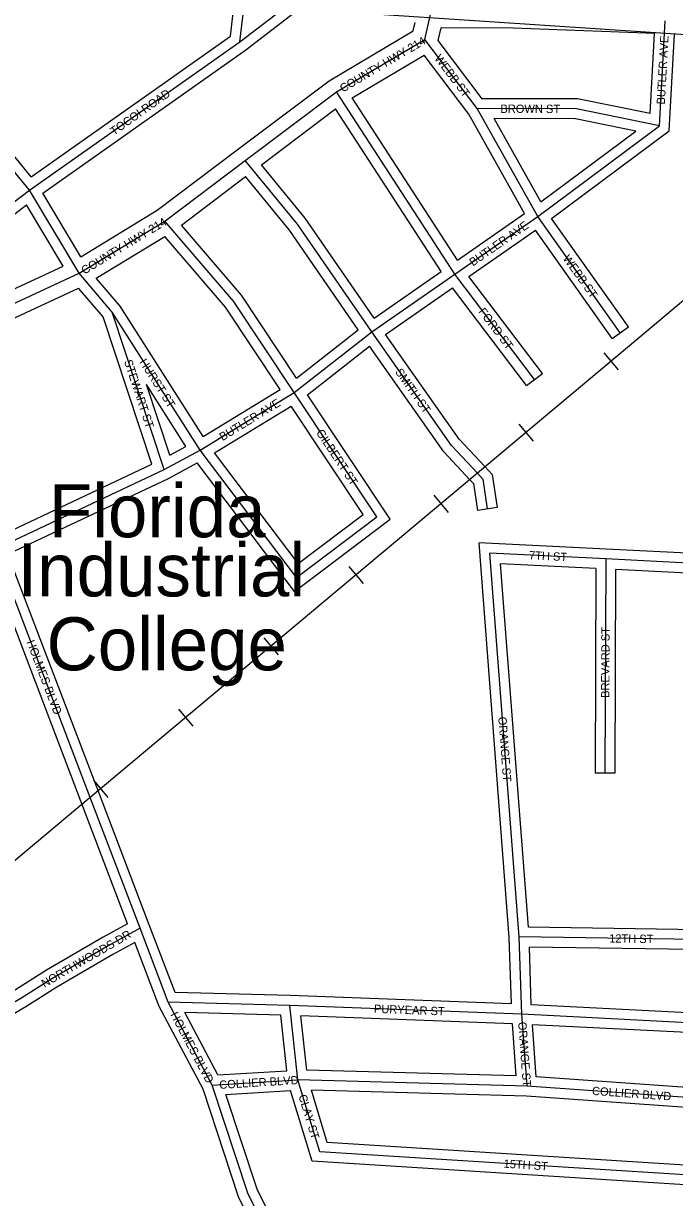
# Model space of a CAD drawing. Extents: x 418523 to 616617, y 1878279 to 2196743.
# Drawn here: x 544272 to 546237, y 2016558 to 2020103 of the extents above; entities that cross this region are included whole.
import ezdxf

# ---------------------------------------------------------------- set-up
doc = ezdxf.new("R2010")
doc.units = 0
for name, color, linetype in [('Level 1', 7, 'Continuous'), ('Level 22', 7, 'Continuous'), ('Level 23', 7, 'Continuous'), ('Level 31', 7, 'Continuous'), ('Level 32', 7, 'Continuous'), ('Level 34', 7, 'Continuous'), ('Level 37', 7, 'Continuous'), ('Level 57', 7, 'Continuous')]:
    doc.layers.add(name, color=color, linetype=linetype)

msp = doc.modelspace()

# ---------------------------------------------------------------- linework, layer by layer
at = {"layer": 'Level 1'}
msp.add_line((550362.165, 2019798.188), (544903.836, 2020159.573), dxfattribs=at)
at = {"layer": 'Level 22'}
for p, q in [((545483.764, 2020054.905), (545500.786, 2020129.767)), ((545216.768, 2019897.156), (545483.764, 2020054.905)), ((544941.063, 2019689.616), (545216.768, 2019897.156)), ((544698.704, 2019506.704), (544941.063, 2019689.616)), ((544439.94, 2019348.937), (544698.704, 2019506.704)), ((543922.32, 2019108.686), (544439.94, 2019348.937))]:
    msp.add_line(p, q, dxfattribs=at)
at = {"layer": 'Level 23'}
for p, q in [((545448.58, 2020080.577), (545454.463, 2020106.448)), ((545194.498, 2019930.458), (545448.581, 2020080.577)), ((545523.997, 2020051.426), (545532.692, 2020089.669)), ((545749.989, 2020089.013), (545532.692, 2020089.669)), ((546177.152, 2020072.478), (545749.989, 2020089.011)), ((545264.385, 2019878.828), (545482.04, 2020007.423)), ((544917.005, 2019721.574), (545194.497, 2019930.458)), ((544990.473, 2019676.741), (545214.54, 2019845.411)), ((544676.19, 2019539.826), (544916.966, 2019721.544)), ((544748.801, 2019494.398), (544942.514, 2019640.595)), ((544445.071, 2019398.913), (544676.19, 2019539.826)), ((544492.163, 2019333.926), (544699.147, 2019460.124)), ((543939.099, 2019160.573), (544391.99, 2019370.78)), ((543952.229, 2019078.466), (544438.633, 2019304.23))]:
    msp.add_line(p, q, dxfattribs=at)
at = {"layer": 'Level 31'}
for p, q in [((544925.355, 2020047.872), (544942.264, 2020189.649)), ((544925.355, 2020047.872), (545109.271, 2020189.141)), ((546191.902, 2019794.567), (546209.332, 2020111.265)), ((544290.489, 2019599.595), (544925.355, 2020047.872)), ((545641.587, 2019846.048), (545483.764, 2020054.905)), ((544290.489, 2019599.595), (544057.796, 2019883.601)), ((545573.843, 2019345.853), (545216.768, 2019897.156)), ((545824.412, 2019520.381), (545641.587, 2019846.048)), ((545824.412, 2019520.381), (546191.902, 2019794.567)), ((544081.796, 2019441.676), (544290.489, 2019599.595)), ((544439.94, 2019348.937), (544290.489, 2019599.595)), ((545573.843, 2019345.853), (545824.412, 2019520.381)), ((546073.4, 2019169.423), (545824.412, 2019520.381)), ((544539.728, 2019231.896), (544439.94, 2019348.937)), ((545323.273, 2019171.69), (545573.843, 2019345.853)), ((545814.69, 2019028.375), (545573.843, 2019345.853)), ((544805.3, 2018814.692), (544539.728, 2019231.896)), ((544696.738, 2018756.473), (544539.728, 2019231.896)), ((545089.152, 2018988.751), (545323.273, 2019171.69)), ((544805.3, 2018814.692), (545089.152, 2018988.751)), ((545338.379, 2018613.058), (545089.152, 2018988.751)), ((544696.738, 2018756.473), (544805.3, 2018814.692)), ((545096.015, 2018430.144), (544805.3, 2018814.692)), ((544187.667, 2018516.193), (544696.738, 2018756.473)), ((545096.015, 2018430.144), (545338.379, 2018613.058)), ((544473.775, 2017765.446), (544187.667, 2018516.193)), ((545768.419, 2017344.756), (545679.687, 2018503.653)), ((546029.514, 2018486.234), (545679.687, 2018503.653)), ((546029.514, 2018486.234), (546027.252, 2017839.284)), ((546905.031, 2018442.149), (546029.514, 2018486.234)), ((544624.065, 2017371.14), (544473.775, 2017765.446)), ((544709.273, 2017147.591), (544624.065, 2017371.14)), ((545775.955, 2017111.261), (545768.419, 2017344.756)), ((545075.935, 2017138.111), (544709.273, 2017147.591)), ((544841.94, 2016896.987), (544709.273, 2017147.591)), ((545775.955, 2017111.261), (545075.935, 2017138.111)), ((545100.289, 2016912.93), (545075.935, 2017138.111)), ((545792.099, 2016894.471), (545775.955, 2017111.261)), ((546993.106, 2017049.786), (545775.955, 2017111.261)), ((544841.94, 2016896.987), (545100.289, 2016912.93)), ((545792.099, 2016894.471), (545100.289, 2016912.93)), ((545166.505, 2016695.986), (545100.289, 2016912.93)), ((546400.482, 2016851.181), (545792.099, 2016894.471)), ((546400.1, 2016617.711), (545166.505, 2016695.986))]:
    msp.add_line(p, q, dxfattribs=at)
for points in [[(546191.902, 2019794.567), (545941.696, 2019845.141), (545641.587, 2019846.048)], [(545323.273, 2019171.69), (545098.935, 2019497.486), (544941.063, 2019689.616)], [(545089.152, 2018988.751), (544906.496, 2019264.599), (544698.704, 2019506.704)], [(545642.385, 2018744.875), (545564.044, 2018829.118), (545323.273, 2019171.69)], [(545642.385, 2018744.875), (545658.811, 2018727.369), (545671.85, 2018637.141)], [(544624.065, 2017371.14), (544527.555, 2017317.612), (544357.695, 2017218.487), (544264.02, 2017159.133), (544164.326, 2017101.253), (544123.43, 2017097.741)], [(546543.322, 2017242.418), (546527.017, 2017301.016), (546435.208, 2017334.749), (545768.419, 2017344.756)], [(545252.138, 2015773.841), (545106.623, 2016179.404), (545048.887, 2016371.229), (544949.343, 2016571.546), (544841.94, 2016896.987)]]:
    msp.add_lwpolyline(points, dxfattribs=at)
at = {"layer": 'Level 32'}
for p, q in [((544897.147, 2020064.68), (544908.635, 2020161.003)), ((544943.153, 2020023.711), (545117.411, 2020157.561)), ((544295.998, 2019640.209), (544897.147, 2020064.68)), ((546163.853, 2019830.843), (546177.152, 2020072.478)), ((546221.087, 2019778.911), (546237.172, 2020071.179)), ((544330.48, 2019591.104), (544943.152, 2020023.711)), ((545656.555, 2019876.003), (545523.996, 2020051.426)), ((545616.425, 2019829.585), (545482.04, 2020007.423)), ((544295.998, 2019640.209), (544082.63, 2019900.629)), ((545532.878, 2019353.915), (545214.54, 2019845.411)), ((545582.157, 2019388.204), (545264.385, 2019878.828)), ((545784.925, 2019529.436), (545616.425, 2019829.585)), ((545833.851, 2019564.853), (545692.921, 2019815.891)), ((545833.852, 2019564.853), (546120.15, 2019778.462)), ((545865.83, 2019513.85), (546221.087, 2019778.91)), ((544445.071, 2019398.913), (544330.48, 2019591.105)), ((544098.374, 2019416.598), (544281.878, 2019555.456)), ((544391.989, 2019370.78), (544281.878, 2019555.456)), ((545582.156, 2019388.203), (545784.925, 2019529.436)), ((546097.869, 2019186.782), (545865.83, 2019513.851)), ((545616.629, 2019339.093), (545817.155, 2019478.763)), ((546048.932, 2019152.063), (545817.155, 2019478.763)), ((545330.893, 2019213.521), (545532.879, 2019353.915)), ((544563.915, 2019249.77), (544492.164, 2019333.926)), ((545838.593, 2019046.506), (545616.629, 2019339.092)), ((544513.085, 2019216.905), (544438.633, 2019304.23)), ((545365.16, 2019164.266), (545567.336, 2019304.793)), ((545790.79, 2019010.242), (545567.336, 2019304.793)), ((544814.767, 2018855.688), (544563.915, 2019249.77)), ((544659.926, 2018772.272), (544513.085, 2019216.906)), ((545096.25, 2019032.371), (545282.545, 2019177.937)), ((546048.932, 2019152.063), (546097.869, 2019186.782)), ((545129.499, 2018982.202), (545316.876, 2019128.616)), ((545790.79, 2019010.242), (545838.593, 2019046.506)), ((544762.633, 2018825.852), (544643.733, 2019012.641)), ((544714.028, 2018799.786), (544643.733, 2019012.641)), ((544814.767, 2018855.688), (545046.989, 2018998.086)), ((545378.985, 2018606.117), (545129.498, 2018982.202)), ((544849.175, 2018806.404), (545080.156, 2018948.041)), ((545297.774, 2018619.998), (545080.156, 2018948.041)), ((544714.028, 2018799.786), (544762.633, 2018825.853)), ((545101.87, 2018472.147), (544849.175, 2018806.404)), ((544201.771, 2018556.023), (544659.926, 2018772.271)), ((544710.24, 2018729.669), (544796.853, 2018776.118)), ((545090.162, 2018388.138), (544796.853, 2018776.119)), ((544225.595, 2018500.919), (544710.24, 2018729.67)), ((545701.541, 2018641.431), (545642.157, 2018632.851)), ((545090.163, 2018388.138), (545378.985, 2018606.117)), ((545101.87, 2018472.147), (545297.774, 2018619.998)), ((545738.456, 2017343.126), (545647.175, 2018535.309)), ((546031.005, 2018516.196), (545647.175, 2018535.309)), ((544445.741, 2017754.761), (544160.089, 2018504.315)), ((544501.81, 2017776.129), (544225.595, 2018500.919)), ((546875.125, 2018473.692), (546031.022, 2018516.196)), ((545796.242, 2017374.341), (545712.2, 2018471.996)), ((545999.415, 2018457.693), (545712.2, 2018471.996)), ((545999.415, 2018457.693), (545997.252, 2017839.389)), ((546059.405, 2018454.689), (546057.252, 2017839.179)), ((546878.33, 2018413.454), (546059.405, 2018454.689)), ((546057.252, 2017839.179), (545997.252, 2017839.389)), ((544586.77, 2017384.759), (544445.742, 2017754.76)), ((544652.099, 2017381.825), (544501.809, 2017776.131)), ((544730.147, 2017177.061), (544652.099, 2017381.825)), ((544681.896, 2017135.182), (544608.357, 2017328.121)), ((545744.931, 2017142.474), (545738.455, 2017343.126)), ((545805.05, 2017139.831), (545799.419, 2017314.286)), ((545077.085, 2017168.09), (544730.146, 2017177.061)), ((545744.931, 2017142.474), (545077.085, 2017168.09)), ((544814.243, 2016885.184), (544681.897, 2017135.182)), ((544859.403, 2016928.121), (544759.797, 2017116.273)), ((545048.93, 2017108.799), (544759.798, 2017116.273)), ((547022.083, 2017078.361), (545805.05, 2017139.831)), ((545067.084, 2016940.937), (545048.93, 2017108.798)), ((545748.028, 2017082.309), (545109.497, 2017106.801)), ((545127.297, 2016942.22), (545109.497, 2017106.801)), ((545759.716, 2016925.345), (545748.028, 2017082.31)), ((545820.091, 2016922.554), (545808.398, 2017079.583)), ((546964.13, 2017021.209), (545808.398, 2017079.583)), ((544859.404, 2016928.121), (545067.085, 2016940.937)), ((545759.716, 2016925.345), (545127.297, 2016942.22)), ((546401.793, 2016881.164), (545820.092, 2016922.555)), ((544882.624, 2016869.44), (545078.507, 2016881.527)), ((545143.875, 2016667.361), (545078.507, 2016881.527)), ((545790.635, 2016864.497), (545141.15, 2016881.827)), ((545189.135, 2016724.611), (545141.15, 2016881.827)), ((546370.436, 2016823.242), (545790.635, 2016864.497)), ((546370.152, 2016649.672), (545189.135, 2016724.611)), ((546398.612, 2016587.745), (545143.875, 2016667.361))]:
    msp.add_line(p, q, dxfattribs=at)
for points in [[(546163.853, 2019830.843), (545944.742, 2019875.133), (545656.555, 2019876.002)], [(546120.15, 2019778.462), (545938.65, 2019815.151), (545692.921, 2019815.891)], [(545330.893, 2019213.521), (545122.923, 2019515.547), (544990.472, 2019676.741)], [(545282.545, 2019177.937), (545074.947, 2019479.423), (544942.514, 2019640.595)], [(545096.25, 2019032.371), (544930.479, 2019282.72), (544748.802, 2019494.396)], [(545046.988, 2018998.087), (544882.514, 2019246.478), (544699.147, 2019460.124)], [(545664.354, 2018765.305), (545587.41, 2018848.046), (545365.16, 2019164.266)], [(545620.415, 2018724.445), (545540.677, 2018810.19), (545316.876, 2019128.616)], [(545664.354, 2018765.305), (545687.153, 2018741.009), (545701.541, 2018641.431)], [(545620.507, 2018724.346), (545630.47, 2018713.729), (545642.157, 2018632.851)], [(544586.77, 2017384.759), (544512.717, 2017343.689), (544342.101, 2017244.122), (544248.454, 2017184.786), (544155.07, 2017130.57), (544120.865, 2017127.632)], [(546572.225, 2017250.461), (546551.797, 2017323.873), (546440.762, 2017364.67), (545796.243, 2017374.341)], [(544608.357, 2017328.12), (544542.394, 2017291.536), (544373.29, 2017192.851), (544279.585, 2017133.48), (544173.582, 2017071.936), (544145.736, 2017069.545)], [(546514.419, 2017234.376), (546502.237, 2017278.159), (546429.653, 2017304.828), (545799.419, 2017314.286)], [(545214.433, 2015790.096), (545078.12, 2016170.008), (545020.89, 2016360.151), (544921.524, 2016560.112), (544814.243, 2016885.184)], [(545280.376, 2015783.973), (545135.125, 2016188.799), (545076.884, 2016382.306), (544977.161, 2016582.98), (544882.624, 2016869.439)]]:
    msp.add_lwpolyline(points, dxfattribs=at)
at = {"layer": 'Level 37'}
for p, q in [((546023.715, 2019108.759), (546067.002, 2019057.171)), ((545767.19, 2018893.527), (545810.471, 2018841.935)), ((545510.617, 2018678.373), (545553.875, 2018626.761)), ((545253.975, 2018463.277), (545297.232, 2018411.664)), ((544997.332, 2018248.181), (545040.59, 2018196.568)), ((544740.69, 2018033.085), (544783.947, 2017981.472)), ((544484.046, 2017817.989), (544527.305, 2017766.376))]:
    msp.add_line(p, q, dxfattribs=at)
msp.add_lwpolyline([(551085.71, 2020718.422), (550739.265, 2020693.236), (550125.621, 2020649.553), (548242.201, 2020514.691), (548150.914, 2020508.051), (547641.895, 2020375.731), (547458.405, 2020267.905), (547214.096, 2020063.162), (546823.005, 2019735.215), (546101.487, 2019130.063), (545879.085, 2018943.447), (545642.385, 2018744.875), (544473.775, 2017765.446), (540869.835, 2014744.684)], dxfattribs=at)

# ---------------------------------------------------------------- texts
at = {"layer": 'Level 34'}
for s, height, rotation, p in [('COUNTY HWY 214', 25, 30.574861, (545236.225, 2019894.137)), ('BUTLER AVE', 25, 86.8488, (546207.904, 2019857.884)), ('WEBB ST', 25, 307.075703, (545511.404, 2019997.596)), ('TOCOI ROAD', 25, 35.225078, (544545.277, 2019764.201)), ('BROWN ST', 25, 359.826325, (545711.761, 2019833.337)), ('COUNTY HWY 214', 25, 31.369717, (544456.427, 2019344.352)), ('BUTLER AVE', 25, 34.857453, (545628.736, 2019368.856)), ('WEBB ST', 25, 305.352953, (545899.075, 2019393.543)), ('FORD ST', 25, 307.184058, (545644.048, 2019232.63)), ('STEWART ST', 25, 288.274983, (544575.695, 2019083.13)), ('HURST ST', 25, 302.478014, (544621.124, 2019080.749)), ('SMITH ST', 25, 305.099883, (545392.954, 2019050.81)), ('BUTLER AVE', 25, 31.515933, (544873.209, 2018841.673)), ('GILBERT ST', 25, 303.558528, (545154.512, 2018867.616)), ('7TH ST', 25, 357.148519, (545797.67, 2018485.264)), ('BREVARD ST', 25, 89.798664, (546040.545, 2018066.81)), ('HOLMES BLVD', 25, 290.860722, (544281.186, 2018235.7)), ('ORANGE ST', 24.9992, 274.377317, (545705.025, 2018008.981)), ('NORTHWOODS DR', 25, 30.265619, (544335.488, 2017191.059)), ('12TH ST', 24.9992, 359.139453, (546039.745, 2017328.185)), ('HOLMES BLVD', 25, 297.89525, (544714.825, 2017110.389)), ('PURYEAR ST', 25, 357.802839, (545329.63, 2017115.872)), ('ORANGE ST', 25, 274.257897, (545765.176, 2017087.685)), ('COLLIER BLVD', 25, 3.530597, (544863.9, 2016885.82)), ('CLAY ST', 25, 286.972272, (545101.856, 2016864.973)), ('COLLIER BLVD', 25, 355.929367, (545987.486, 2016868.037)), ('15TH ST', 25, 356.368639, (545720.744, 2016648.295))]:
    msp.add_text(s, height=height, rotation=rotation, dxfattribs=at).set_placement(p)
at = {"layer": 'Level 57'}
for s, p in [('Florida', (544349.066, 2018551.751)), ('Industrial', (544254.398, 2018373.189)), ('College', (544342.087, 2018149.985))]:
    msp.add_text(s, height=160, dxfattribs=at).set_placement(p)

doc.saveas('drawing.dxf')
